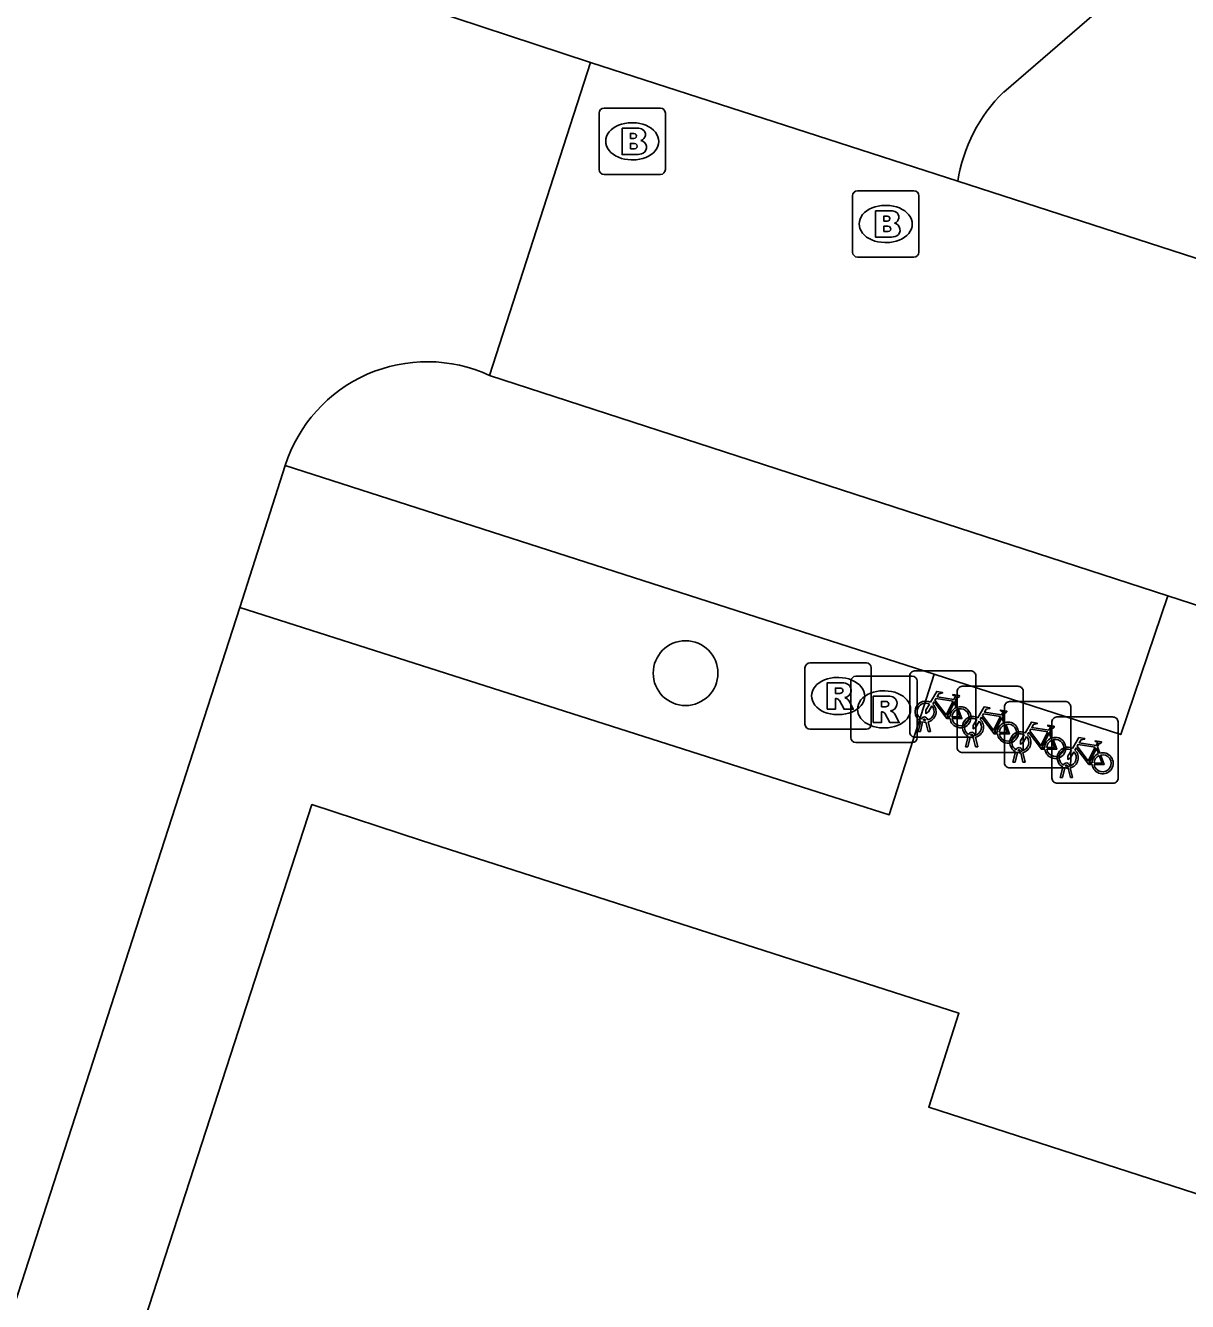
# Model space of a CAD drawing. Extents: x 160676 to 161153, y 383244 to 383713.
# Drawn here: x 160831.46 to 160849, y 383404.36 to 383423.62 of the extents above; entities that cross this region are included whole.
import ezdxf

# ---------------------------------------------------------------- set-up
doc = ezdxf.new("R2010")
doc.units = 0
for name, color, linetype in [('IMGEO_Boom', 7, 'Continuous'), ('IMGEO_Brandkraan', 7, 'Continuous'), ('IMGEO_Fietsenrek', 7, 'Continuous'), ('IMGEO_Pand', 7, 'Continuous'), ('IMGEO_Parkeervlak_open', 7, 'Continuous'), ('IMGEO_Rijbaan_lokaal_gesloten', 7, 'Continuous'), ('IMGEO_Rijbaan_lokaal_open', 7, 'Continuous'), ('IMGEO_Rioolput', 7, 'Continuous'), ('IMGEO_Voetpad_open', 7, 'Continuous')]:
    doc.layers.add(name, color=color, linetype=linetype)

msp = doc.modelspace()

# ---------------------------------------------------------------- linework, layer by layer
at = {"layer": 'IMGEO_Boom'}
msp.add_circle((160841.425, 383413.842), 0.489, dxfattribs=at)
at = {"layer": 'IMGEO_Brandkraan'}
for p, q in [((160840.119, 383421.444), (160840.119, 383422.296)), ((160840.194, 383422.37), (160841.046, 383422.37)), ((160841.12, 383422.296), (160841.12, 383421.444)), ((160840.607, 383422.15), (160840.632, 383422.15)), ((160840.63, 383421.59), (160840.605, 383421.59)), ((160841.046, 383421.37), (160840.194, 383421.37)), ((160844.021, 383421.122), (160844.873, 383421.122)), ((160843.946, 383420.196), (160843.946, 383421.048)), ((160844.434, 383420.902), (160844.459, 383420.902)), ((160844.947, 383421.048), (160844.947, 383420.196)), ((160844.457, 383420.342), (160844.432, 383420.342)), ((160844.873, 383420.122), (160844.021, 383420.122))]:
    msp.add_line(p, q, dxfattribs=at)
for points in [[(160840.119, 383421.444), (160840.119, 383422.296)], [(160840.194, 383422.37), (160841.046, 383422.37)], [(160841.12, 383422.296), (160841.12, 383421.444)], [(160840.467, 383422.07), (160840.467, 383421.67), (160840.68, 383421.67)], [(160840.698, 383422.07), (160840.467, 383422.07)], [(160840.646, 383421.989), (160840.592, 383421.989), (160840.592, 383421.913)], [(160840.592, 383421.913), (160840.645, 383421.913)], [(160840.654, 383421.837), (160840.592, 383421.837), (160840.592, 383421.756)], [(160840.592, 383421.756), (160840.654, 383421.756)], [(160841.046, 383421.37), (160840.194, 383421.37)], [(160844.021, 383421.122), (160844.873, 383421.122)], [(160843.946, 383420.196), (160843.946, 383421.048)], [(160844.947, 383421.048), (160844.947, 383420.196)], [(160844.294, 383420.822), (160844.294, 383420.422), (160844.507, 383420.422)], [(160844.525, 383420.822), (160844.294, 383420.822)], [(160844.473, 383420.741), (160844.419, 383420.741), (160844.419, 383420.665)], [(160844.419, 383420.665), (160844.472, 383420.665)], [(160844.481, 383420.589), (160844.419, 383420.589), (160844.419, 383420.508)], [(160844.419, 383420.508), (160844.481, 383420.508)], [(160844.873, 383420.122), (160844.021, 383420.122)]]:
    msp.add_lwpolyline(points, dxfattribs=at)
for centre, radius, start, end in [((160840.196, 383422.294), 0.0765, 91.552, 178.448), ((160840.196, 383422.294), 0.0765, 91.552, 178.448), ((160841.044, 383422.294), 0.0765, 1.552, 88.448), ((160841.044, 383422.294), 0.0765, 1.552, 88.448), ((160840.702, 383421.925), 0.145, 59.4692, 91.5367), ((160840.727, 383421.972), 0.0922, 285.5137, 58.1501), ((160840.647, 383421.951), 0.0379, 267.8285, 90.9355), ((160840.655, 383421.796), 0.0404, 269.8759, 90.5077), ((160840.732, 383421.78), 0.105, 301.3115, 78.989), ((160840.686, 383421.921), 0.251, 268.6676, 293.5347), ((160840.196, 383421.446), 0.0765, 181.552, 268.448), ((160840.196, 383421.446), 0.0765, 181.552, 268.448), ((160841.044, 383421.446), 0.0765, 271.552, 358.448), ((160841.044, 383421.446), 0.0765, 271.552, 358.448), ((160844.023, 383421.046), 0.0765, 91.552, 178.448), ((160844.023, 383421.046), 0.0765, 91.552, 178.448), ((160844.871, 383421.046), 0.0765, 1.552, 88.448), ((160844.871, 383421.046), 0.0765, 1.552, 88.448), ((160844.474, 383420.703), 0.0379, 267.8285, 90.9355), ((160844.529, 383420.677), 0.145, 59.4692, 91.5367), ((160844.554, 383420.724), 0.0922, 285.5137, 58.1501), ((160844.482, 383420.548), 0.0404, 269.8759, 90.5077), ((160844.559, 383420.532), 0.105, 301.3115, 78.989), ((160844.513, 383420.673), 0.251, 268.6676, 293.5347), ((160844.023, 383420.198), 0.0765, 181.552, 268.448), ((160844.023, 383420.198), 0.0765, 181.552, 268.448), ((160844.871, 383420.198), 0.0765, 271.552, 358.448), ((160844.871, 383420.198), 0.0765, 271.552, 358.448)]:
    msp.add_arc(centre, radius, start, end, dxfattribs=at)
for centre, major_axis, ratio, start_param, end_param in [((160840.606, 383421.87), (-0.387, 0.002), 0.722429, 4.712389, 7.853982), ((160840.631, 383421.87), (-0.39, 0.002), 0.717154, 1.570796, 4.712389), ((160844.433, 383420.622), (-0.387, 0.002), 0.722429, 4.712389, 7.853982), ((160844.458, 383420.622), (-0.39, 0.002), 0.717154, 1.570796, 4.712389)]:
    msp.add_ellipse(centre, major_axis=major_axis, ratio=ratio, start_param=start_param, end_param=end_param, dxfattribs=at)
at = {"layer": 'IMGEO_Fietsenrek'}
for p, q in [((160844.809, 383412.95), (160844.809, 383413.791)), ((160844.809, 383413.791), (160844.809, 383412.95)), ((160844.884, 383413.875), (160845.725, 383413.875)), ((160845.725, 383413.875), (160844.884, 383413.875)), ((160845.809, 383413.8), (160845.809, 383412.959)), ((160845.809, 383412.959), (160845.809, 383413.8)), ((160845.525, 383412.718), (160845.525, 383413.559)), ((160845.525, 383413.559), (160845.525, 383412.718)), ((160845.6, 383413.643), (160846.441, 383413.643)), ((160846.441, 383413.643), (160845.6, 383413.643)), ((160846.525, 383413.568), (160846.525, 383412.727)), ((160846.525, 383412.727), (160846.525, 383413.568)), ((160845.496, 383413.424), (160845.532, 383413.329)), ((160846.315, 383413.412), (160847.156, 383413.412)), ((160847.156, 383413.412), (160846.315, 383413.412)), ((160846.212, 383413.192), (160846.248, 383413.097)), ((160846.24, 383412.487), (160846.24, 383413.328)), ((160846.24, 383413.328), (160846.24, 383412.487)), ((160847.031, 383413.18), (160847.872, 383413.18)), ((160847.872, 383413.18), (160847.031, 383413.18)), ((160847.24, 383413.337), (160847.24, 383412.496)), ((160847.24, 383412.496), (160847.24, 383413.337)), ((160844.936, 383412.959), (160844.975, 383413.119)), ((160845.005, 383413.107), (160844.97, 383412.959)), ((160845.047, 383413.131), (160845.046, 383413.135)), ((160845.088, 383412.959), (160845.054, 383413.101)), ((160845.078, 383413.142), (160845.079, 383413.135)), ((160845.086, 383413.105), (160845.121, 383412.959)), ((160846.927, 383412.961), (160846.963, 383412.866)), ((160846.956, 383412.255), (160846.956, 383413.096)), ((160846.956, 383413.096), (160846.956, 383412.255)), ((160847.956, 383413.105), (160847.956, 383412.264)), ((160847.956, 383412.264), (160847.956, 383413.105)), ((160845.734, 383412.875), (160844.893, 383412.875)), ((160844.893, 383412.875), (160845.734, 383412.875)), ((160844.97, 383412.959), (160844.936, 383412.959)), ((160845.121, 383412.959), (160845.088, 383412.959)), ((160845.652, 383412.727), (160845.691, 383412.887)), ((160845.721, 383412.875), (160845.686, 383412.727)), ((160845.763, 383412.899), (160845.762, 383412.903)), ((160845.804, 383412.727), (160845.77, 383412.869)), ((160845.794, 383412.91), (160845.795, 383412.903)), ((160845.802, 383412.873), (160845.837, 383412.727)), ((160846.45, 383412.643), (160845.609, 383412.643)), ((160845.609, 383412.643), (160846.45, 383412.643)), ((160845.686, 383412.727), (160845.652, 383412.727)), ((160845.837, 383412.727), (160845.804, 383412.727)), ((160846.367, 383412.496), (160846.406, 383412.656)), ((160846.436, 383412.644), (160846.401, 383412.496)), ((160846.478, 383412.668), (160846.477, 383412.672)), ((160846.519, 383412.496), (160846.485, 383412.638)), ((160846.509, 383412.679), (160846.51, 383412.672)), ((160846.517, 383412.642), (160846.552, 383412.496)), ((160847.643, 383412.729), (160847.679, 383412.634)), ((160847.165, 383412.412), (160846.324, 383412.412)), ((160846.324, 383412.412), (160847.165, 383412.412)), ((160846.401, 383412.496), (160846.367, 383412.496)), ((160846.552, 383412.496), (160846.519, 383412.496)), ((160847.083, 383412.264), (160847.122, 383412.424)), ((160847.152, 383412.412), (160847.117, 383412.264)), ((160847.194, 383412.436), (160847.193, 383412.44)), ((160847.235, 383412.264), (160847.201, 383412.406)), ((160847.225, 383412.447), (160847.226, 383412.44)), ((160847.233, 383412.41), (160847.268, 383412.264)), ((160847.117, 383412.264), (160847.083, 383412.264)), ((160847.268, 383412.264), (160847.235, 383412.264)), ((160847.881, 383412.18), (160847.04, 383412.18)), ((160847.04, 383412.18), (160847.881, 383412.18))]:
    msp.add_line(p, q, dxfattribs=at)
for points in [[(160845.122, 383413.401), (160845.217, 383413.565), (160845.303, 383413.551), (160845.305, 383413.542), (160845.249, 383413.531), (160845.222, 383413.486), (160845.478, 383413.445)], [(160845.143, 383413.349), (160845.091, 383413.259), (160845.051, 383413.234), (160845.052, 383413.281), (160845.107, 383413.375)], [(160845.418, 383413.157), (160845.368, 383413.157), (160845.177, 383413.408), (160845.158, 383413.376)], [(160845.465, 383413.42), (160845.208, 383413.461), (160845.191, 383413.432), (160845.358, 383413.212), (160845.465, 383413.42)], [(160845.513, 383413.322), (160845.483, 383413.399), (160845.374, 383413.181), (160845.417, 383413.181)], [(160845.478, 383413.445), (160845.503, 383413.494), (160845.497, 383413.498), (160845.474, 383413.502), (160845.462, 383413.509), (160845.461, 383413.512), (160845.463, 383413.517), (160845.558, 383413.502), (160845.56, 383413.492), (160845.55, 383413.479), (160845.538, 383413.473), (160845.524, 383413.479), (160845.496, 383413.424)], [(160845.447, 383413.181), (160845.567, 383413.18), (160845.523, 383413.294)], [(160845.543, 383413.301), (160845.598, 383413.156), (160845.448, 383413.156)], [(160845.838, 383413.169), (160845.933, 383413.333), (160846.019, 383413.319), (160846.021, 383413.31), (160845.965, 383413.299), (160845.938, 383413.254), (160846.194, 383413.213)], [(160846.134, 383412.925), (160846.084, 383412.925), (160845.893, 383413.176), (160845.874, 383413.144)], [(160846.181, 383413.188), (160845.924, 383413.229), (160845.907, 383413.2), (160846.074, 383412.98), (160846.181, 383413.188)], [(160846.229, 383413.09), (160846.199, 383413.167), (160846.09, 383412.949), (160846.133, 383412.949)], [(160846.194, 383413.213), (160846.219, 383413.262), (160846.213, 383413.266), (160846.19, 383413.27), (160846.178, 383413.277), (160846.177, 383413.28), (160846.179, 383413.285), (160846.274, 383413.27), (160846.276, 383413.26), (160846.266, 383413.247), (160846.254, 383413.241), (160846.24, 383413.247), (160846.212, 383413.192)], [(160845.859, 383413.117), (160845.807, 383413.027), (160845.767, 383413.002), (160845.768, 383413.049), (160845.823, 383413.143)], [(160846.163, 383412.949), (160846.283, 383412.948), (160846.239, 383413.062)], [(160846.259, 383413.069), (160846.314, 383412.924), (160846.164, 383412.924)], [(160846.553, 383412.938), (160846.648, 383413.102), (160846.734, 383413.088), (160846.736, 383413.079), (160846.68, 383413.068), (160846.653, 383413.023), (160846.909, 383412.982)], [(160846.896, 383412.957), (160846.639, 383412.998), (160846.622, 383412.969), (160846.789, 383412.749), (160846.896, 383412.957)], [(160846.909, 383412.982), (160846.934, 383413.031), (160846.928, 383413.035), (160846.905, 383413.039), (160846.893, 383413.046), (160846.892, 383413.049), (160846.894, 383413.054), (160846.989, 383413.039), (160846.991, 383413.029), (160846.981, 383413.016), (160846.969, 383413.01), (160846.955, 383413.016), (160846.927, 383412.961)], [(160846.574, 383412.886), (160846.522, 383412.796), (160846.482, 383412.771), (160846.483, 383412.818), (160846.538, 383412.912)], [(160846.849, 383412.694), (160846.799, 383412.694), (160846.608, 383412.945), (160846.589, 383412.913)], [(160846.944, 383412.859), (160846.914, 383412.936), (160846.805, 383412.718), (160846.848, 383412.718)], [(160846.878, 383412.718), (160846.998, 383412.717), (160846.954, 383412.831)], [(160846.974, 383412.838), (160847.029, 383412.693), (160846.879, 383412.693)], [(160847.269, 383412.706), (160847.364, 383412.87), (160847.45, 383412.856), (160847.452, 383412.847), (160847.396, 383412.836), (160847.369, 383412.791), (160847.625, 383412.75)], [(160847.625, 383412.75), (160847.65, 383412.799), (160847.644, 383412.803), (160847.621, 383412.807), (160847.609, 383412.814), (160847.608, 383412.817), (160847.61, 383412.822), (160847.705, 383412.807), (160847.707, 383412.797), (160847.697, 383412.784), (160847.685, 383412.778), (160847.671, 383412.784), (160847.643, 383412.729)], [(160847.29, 383412.654), (160847.238, 383412.564), (160847.198, 383412.539), (160847.199, 383412.586), (160847.254, 383412.68)], [(160847.565, 383412.462), (160847.515, 383412.462), (160847.324, 383412.713), (160847.305, 383412.681)], [(160847.612, 383412.725), (160847.355, 383412.766), (160847.338, 383412.737), (160847.505, 383412.517), (160847.612, 383412.725)], [(160847.66, 383412.627), (160847.63, 383412.704), (160847.521, 383412.486), (160847.564, 383412.486)], [(160847.594, 383412.486), (160847.714, 383412.485), (160847.67, 383412.599)], [(160847.69, 383412.606), (160847.745, 383412.461), (160847.595, 383412.461)]]:
    msp.add_lwpolyline(points, dxfattribs=at)
for centre, radius, start, end in [((160844.887, 383413.797), 0.0779, 92.4484, 184.2845), ((160844.887, 383413.797), 0.0779, 92.4484, 184.2845), ((160845.731, 383413.797), 0.0779, 2.4484, 94.2845), ((160845.731, 383413.797), 0.0779, 2.4484, 94.2845), ((160845.603, 383413.565), 0.0779, 92.4484, 184.2845), ((160845.603, 383413.565), 0.0779, 92.4484, 184.2845), ((160846.447, 383413.565), 0.0779, 2.4484, 94.2845), ((160846.447, 383413.565), 0.0779, 2.4484, 94.2845), ((160845.049, 383413.26), 0.159, 62.6766, 242.1369), ((160845.049, 383413.26), 0.129, 63.3192, 238.903), ((160845.049, 383413.26), 0.129, 283.6043, 43.4302), ((160845.049, 383413.26), 0.159, 283.5766, 46.6042), ((160846.318, 383413.334), 0.0779, 92.4484, 184.2845), ((160846.318, 383413.334), 0.0779, 92.4484, 184.2845), ((160847.162, 383413.334), 0.0779, 2.4484, 94.2845), ((160847.162, 383413.334), 0.0779, 2.4484, 94.2845), ((160845.029, 383413.131), 0.0499, 12.8025, 158.6934), ((160845.576, 383413.176), 0.159, 113.3408, 178.3217), ((160845.576, 383413.176), 0.159, 187.0065, 105.7708), ((160845.576, 383413.176), 0.129, 113.923, 177.9556), ((160845.576, 383413.176), 0.129, 188.6715, 104.5883), ((160845.765, 383413.028), 0.159, 62.6766, 242.1369), ((160845.765, 383413.028), 0.129, 63.3192, 238.903), ((160847.034, 383413.102), 0.0779, 92.4484, 184.2845), ((160847.034, 383413.102), 0.0779, 92.4484, 184.2845), ((160847.878, 383413.102), 0.0779, 2.4484, 94.2845), ((160847.878, 383413.102), 0.0779, 2.4484, 94.2845), ((160845.049, 383413.26), 0.159, 253.9967, 271.7867), ((160845.029, 383413.131), 0.0174, 12.8025, 163.4502), ((160845.049, 383413.26), 0.129, 253.415, 269.0204), ((160845.765, 383413.028), 0.129, 283.6043, 43.4302), ((160845.765, 383413.028), 0.159, 283.5766, 46.6042), ((160846.292, 383412.944), 0.159, 113.3408, 178.3217), ((160846.292, 383412.944), 0.159, 187.0065, 105.7708), ((160846.292, 383412.944), 0.129, 113.923, 177.9556), ((160846.292, 383412.944), 0.129, 188.6715, 104.5883), ((160844.887, 383412.953), 0.0779, 182.4484, 274.2845), ((160844.887, 383412.953), 0.0779, 182.4484, 274.2845), ((160845.745, 383412.899), 0.0499, 12.8025, 158.6934), ((160845.765, 383413.028), 0.159, 253.9967, 271.7867), ((160845.745, 383412.899), 0.0174, 12.8025, 163.4502), ((160845.765, 383413.028), 0.129, 253.415, 269.0204), ((160845.731, 383412.953), 0.0779, 272.4484, 4.2845), ((160845.731, 383412.953), 0.0779, 272.4484, 4.2845), ((160846.48, 383412.797), 0.159, 62.6766, 242.1369), ((160846.48, 383412.797), 0.129, 63.3192, 238.903), ((160846.48, 383412.797), 0.129, 283.6043, 43.4302), ((160846.48, 383412.797), 0.159, 283.5766, 46.6042), ((160847.007, 383412.713), 0.159, 113.3408, 178.3217), ((160847.007, 383412.713), 0.159, 187.0065, 105.7708), ((160847.007, 383412.713), 0.129, 113.923, 177.9556), ((160847.007, 383412.713), 0.129, 188.6715, 104.5883), ((160845.603, 383412.721), 0.0779, 182.4484, 274.2845), ((160845.603, 383412.721), 0.0779, 182.4484, 274.2845), ((160846.46, 383412.668), 0.0499, 12.8025, 158.6934), ((160846.48, 383412.797), 0.159, 253.9967, 271.7867), ((160846.46, 383412.668), 0.0174, 12.8025, 163.4502), ((160846.48, 383412.797), 0.129, 253.415, 269.0204), ((160846.447, 383412.721), 0.0779, 272.4484, 4.2845), ((160846.447, 383412.721), 0.0779, 272.4484, 4.2845), ((160847.196, 383412.565), 0.159, 62.6766, 242.1369), ((160847.196, 383412.565), 0.129, 63.3192, 238.903), ((160847.196, 383412.565), 0.129, 283.6043, 43.4302), ((160847.196, 383412.565), 0.159, 283.5766, 46.6042), ((160847.723, 383412.481), 0.159, 113.3408, 178.3217), ((160847.723, 383412.481), 0.159, 187.0065, 105.7708), ((160847.723, 383412.481), 0.129, 113.923, 177.9556), ((160847.723, 383412.481), 0.129, 188.6715, 104.5883), ((160846.318, 383412.49), 0.0779, 182.4484, 274.2845), ((160846.318, 383412.49), 0.0779, 182.4484, 274.2845), ((160847.176, 383412.436), 0.0499, 12.8025, 158.6934), ((160847.196, 383412.565), 0.159, 253.9967, 271.7867), ((160847.176, 383412.436), 0.0174, 12.8025, 163.4502), ((160847.196, 383412.565), 0.129, 253.415, 269.0204), ((160847.162, 383412.49), 0.0779, 272.4484, 4.2845), ((160847.162, 383412.49), 0.0779, 272.4484, 4.2845), ((160847.034, 383412.258), 0.0779, 182.4484, 274.2845), ((160847.034, 383412.258), 0.0779, 182.4484, 274.2845), ((160847.878, 383412.258), 0.0779, 272.4484, 4.2845), ((160847.878, 383412.258), 0.0779, 272.4484, 4.2845)]:
    msp.add_arc(centre, radius, start, end, dxfattribs=at)
at = {"layer": 'IMGEO_Pand'}
msp.add_lwpolyline([(160832.338, 383401.253), (160835.783, 383411.857), (160837.44, 383411.316), (160845.552, 383408.707), (160845.096, 383407.288), (160850.282, 383405.614), (160850.738, 383407.032), (160860.509, 383403.898)], dxfattribs=at)
at = {"layer": 'IMGEO_Parkeervlak_open'}
msp.add_lwpolyline([(160835.38, 383416.978), (160845.177, 383413.825)], dxfattribs=at)
at = {"layer": 'IMGEO_Rijbaan_lokaal_gesloten'}
for points in [[(160846.229, 383422.614), (160870.136, 383443.254)], [(160837.117, 383424.012), (160839.988, 383423.059)], [(160839.988, 383423.059), (160845.536, 383421.266)]]:
    msp.add_lwpolyline(points, dxfattribs=at)
msp.add_arc((160847.898, 383420.904), 2.39, 134.3033, 171.2818, dxfattribs=at)
at = {"layer": 'IMGEO_Rijbaan_lokaal_open'}
for points in [[(160839.988, 383423.059), (160838.466, 383418.336)], [(160845.536, 383421.266), (160858.652, 383417.028), (160875.085, 383411.703), (160879.89, 383410.16)], [(160848.706, 383415.007), (160838.466, 383418.336)], [(160834.694, 383414.833), (160835.38, 383416.978)], [(160851.814, 383414.001), (160848.706, 383415.007)], [(160834.694, 383414.833), (160828.642, 383396.124), (160822.857, 383378.103), (160822.464, 383376.968), (160821.528, 383375.201), (160820.52, 383373.47), (160818.954, 383371.207)]]:
    msp.add_lwpolyline(points, dxfattribs=at)
msp.add_arc((160837.523, 383416.294), 2.249, 65.2009, 162.3031, dxfattribs=at)
at = {"layer": 'IMGEO_Rioolput'}
for p, q in [((160843.303, 383413.996), (160844.155, 383413.996)), ((160843.228, 383413.07), (160843.228, 383413.922)), ((160843.716, 383413.776), (160843.741, 383413.776)), ((160843.996, 383413.795), (160844.848, 383413.795)), ((160844.229, 383413.922), (160844.229, 383413.07)), ((160843.921, 383412.869), (160843.921, 383413.721)), ((160844.409, 383413.575), (160844.434, 383413.575)), ((160844.922, 383413.721), (160844.922, 383412.869)), ((160843.739, 383413.216), (160843.714, 383413.216)), ((160844.155, 383412.996), (160843.303, 383412.996)), ((160844.432, 383413.015), (160844.407, 383413.015)), ((160844.848, 383412.795), (160843.996, 383412.795))]:
    msp.add_line(p, q, dxfattribs=at)
for points in [[(160843.303, 383413.996), (160844.155, 383413.996)], [(160843.228, 383413.07), (160843.228, 383413.922)], [(160843.996, 383413.795), (160844.848, 383413.795)], [(160844.229, 383413.922), (160844.229, 383413.07)], [(160843.817, 383413.694), (160843.565, 383413.696), (160843.565, 383413.296)], [(160843.743, 383413.615), (160843.689, 383413.615), (160843.689, 383413.534)], [(160843.921, 383412.869), (160843.921, 383413.721)], [(160844.922, 383413.721), (160844.922, 383412.869)], [(160843.565, 383413.296), (160843.689, 383413.296), (160843.689, 383413.458), (160843.7, 383413.458)], [(160843.689, 383413.534), (160843.741, 383413.534)], [(160843.747, 383413.429), (160843.818, 383413.296), (160843.958, 383413.296), (160843.893, 383413.422)], [(160844.51, 383413.493), (160844.258, 383413.495), (160844.258, 383413.095)], [(160844.436, 383413.414), (160844.382, 383413.414), (160844.382, 383413.333)], [(160844.258, 383413.095), (160844.382, 383413.095), (160844.382, 383413.257), (160844.393, 383413.257)], [(160844.382, 383413.333), (160844.434, 383413.333)], [(160844.44, 383413.228), (160844.511, 383413.095), (160844.651, 383413.095), (160844.586, 383413.221)], [(160844.155, 383412.996), (160843.303, 383412.996)], [(160844.848, 383412.795), (160843.996, 383412.795)]]:
    msp.add_lwpolyline(points, dxfattribs=at)
for centre, radius, start, end in [((160843.305, 383413.92), 0.0765, 91.552, 178.448), ((160843.305, 383413.92), 0.0765, 91.552, 178.448), ((160844.153, 383413.92), 0.0765, 1.552, 88.448), ((160844.153, 383413.92), 0.0765, 1.552, 88.448), ((160843.998, 383413.719), 0.0765, 91.552, 178.448), ((160843.998, 383413.719), 0.0765, 91.552, 178.448), ((160844.846, 383413.719), 0.0765, 1.552, 88.448), ((160844.846, 383413.719), 0.0765, 1.552, 88.448), ((160843.725, 383413.723), 0.19, 274.7715, 282.9687), ((160843.749, 383413.519), 0.0964, 77.0061, 93.1865), ((160843.763, 383413.576), 0.0378, 276.6634, 79.6772), ((160843.816, 383413.584), 0.109, 350.3612, 89.416), ((160843.814, 383413.584), 0.112, 277.5842, 350.9817), ((160843.699, 383413.405), 0.0533, 26.0293, 88.6989), ((160843.798, 383413.369), 0.108, 29.5134, 73.7905), ((160844.442, 383413.318), 0.0964, 77.0061, 93.1865), ((160844.456, 383413.375), 0.0378, 276.6634, 79.6772), ((160844.509, 383413.383), 0.109, 350.3612, 89.416), ((160844.507, 383413.383), 0.112, 277.5842, 350.9817), ((160844.392, 383413.204), 0.0533, 26.0293, 88.6989), ((160844.418, 383413.522), 0.19, 274.7715, 282.9687), ((160844.491, 383413.168), 0.108, 29.5134, 73.7905), ((160843.305, 383413.072), 0.0765, 181.552, 268.448), ((160843.305, 383413.072), 0.0765, 181.552, 268.448), ((160844.153, 383413.072), 0.0765, 271.552, 358.448), ((160844.153, 383413.072), 0.0765, 271.552, 358.448), ((160843.998, 383412.871), 0.0765, 181.552, 268.448), ((160843.998, 383412.871), 0.0765, 181.552, 268.448), ((160844.846, 383412.871), 0.0765, 271.552, 358.448), ((160844.846, 383412.871), 0.0765, 271.552, 358.448)]:
    msp.add_arc(centre, radius, start, end, dxfattribs=at)
for centre, major_axis, ratio, start_param, end_param in [((160843.715, 383413.496), (-0.387, 0.002), 0.722429, 4.712389, 7.853982), ((160843.74, 383413.496), (-0.39, 0.002), 0.717154, 1.570796, 4.712389), ((160844.408, 383413.295), (-0.387, 0.002), 0.722429, 4.712389, 7.853982), ((160844.433, 383413.295), (-0.39, 0.002), 0.717154, 1.570796, 4.712389)]:
    msp.add_ellipse(centre, major_axis=major_axis, ratio=ratio, start_param=start_param, end_param=end_param, dxfattribs=at)
at = {"layer": 'IMGEO_Voetpad_open'}
for points in [[(160845.177, 383413.825), (160847.995, 383412.915), (160848.706, 383415.007)], [(160845.177, 383413.825), (160844.501, 383411.704), (160834.694, 383414.833)]]:
    msp.add_lwpolyline(points, dxfattribs=at)

doc.saveas('drawing.dxf')
